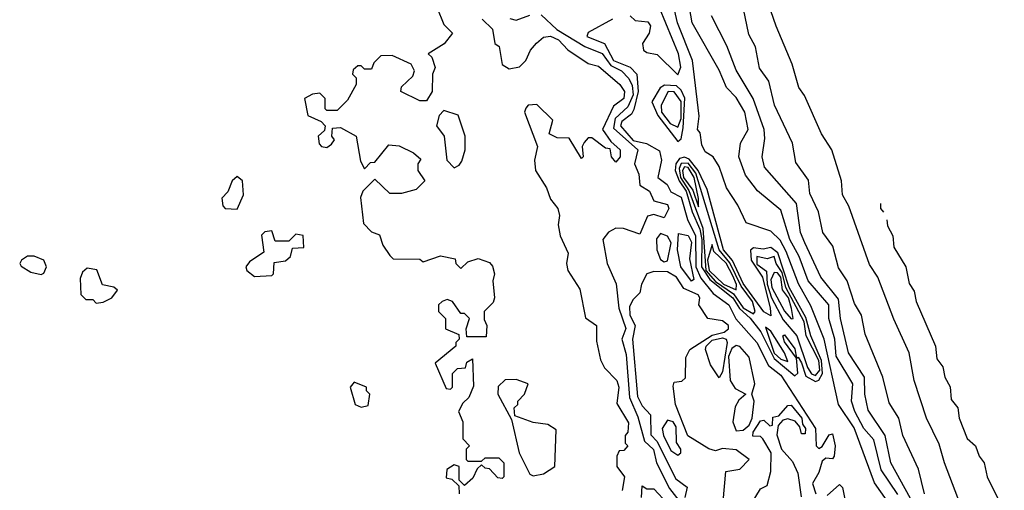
# Model space of a CAD drawing. Extents: x 2889633 to 3052318, y 540750 to 918690.
# Tile 492 of 656: x 3018012 to 3020874, y 774866 to 776234. Entities that reach past the tile are written whole.
import ezdxf

# ---------------------------------------------------------------- set-up
doc = ezdxf.new("R2010")
doc.units = 0

msp = doc.modelspace()

# ---------------------------------------------------------------- linework, layer by layer
at = {"layer": '0CON02XD'}
for points in [[(3019925, 776073.8), (3019934.3, 776095.7), (3019927.5, 776135), (3019853.5, 776313.5)], [(3020533.3, 774835), (3020497, 774887), (3020437.3, 775047.3), (3020392.5, 775115), (3020350, 775305), (3020311.5, 775401.5), (3020275.5, 775465.5), (3020240.2, 775560.2), (3020222.5, 775592.5), (3020195, 775618.8), (3020123.6, 775643.6), (3020100, 775695), (3020066.7, 775745), (3020045, 775807.5), (3020027.5, 775835), (3020005, 775850), (3019995, 775870), (3019990, 775905), (3019982.5, 775915), (3019987, 775953), (3019967.5, 776115), (3019924.4, 776225), (3019905, 776310)], [(3020565, 774853.3), (3020515.8, 774925), (3020495, 775012.5), (3020466.2, 775045), (3020439.2, 775095), (3020430, 775125), (3020433.8, 775175), (3020385.8, 775255.8), (3020381.4, 775305), (3020364.2, 775365), (3020363.8, 775405), (3020304.4, 775474.4), (3020278, 775545), (3020250.8, 775595), (3020225, 775680), (3020156.4, 775736.4), (3020121.7, 775781.7), (3020102.5, 775835), (3020107.5, 775875), (3020130, 775915), (3020120, 775965), (3020095, 776007.5), (3020066.4, 776036.4), (3020045, 776087.5), (3019966.7, 776225), (3019951.2, 776315)], [(3020773.3, 774755), (3020700, 774945), (3020685, 775000), (3020647.5, 775075), (3020612.5, 775185), (3020597.5, 775265), (3020552.7, 775362.7), (3020506.7, 775485), (3020482, 775522), (3020421.7, 775691.7), (3020403.8, 775725), (3020401.2, 775765), (3020372.5, 775855), (3020342.3, 775902.3), (3020293.6, 776013.6), (3020276.4, 776036.4), (3020257.5, 776105), (3020211.2, 776215), (3020180, 776305)], [(3019225, 776270), (3019245, 776220), (3019270, 776195), (3019246.4, 776163.6), (3019200, 776135), (3019210, 776125), (3019220, 776095), (3019212.5, 776075), (3019211.2, 776025), (3019195, 775997.5), (3019175, 775997.5), (3019120, 776025), (3019121.7, 776038.3), (3019155, 776070), (3019160, 776085), (3019150, 776105), (3019095, 776130), (3019061.7, 776128.3), (3019041.7, 776108.3), (3019035, 776090), (3019015, 776090), (3019005, 776100), (3018995, 776100), (3018981.7, 776088.3), (3018980, 776075), (3018990, 776065), (3018990, 776045), (3018965, 776000), (3018935, 775970), (3018905, 775970), (3018900, 775975), (3018900, 776005), (3018885, 776020), (3018863, 776017), (3018840, 776005), (3018850, 775955), (3018888.3, 775938.3), (3018900, 775925), (3018898.3, 775911.7), (3018880, 775895), (3018883, 775873), (3018890, 775865), (3018905, 775862.5), (3018918.3, 775871.7), (3018927.5, 775885), (3018920, 775895), (3018921.7, 775918.3), (3018945, 775920), (3018990, 775895), (3019003, 775823), (3019015, 775800), (3019031.7, 775818.3), (3019045, 775820), (3019085, 775870), (3019115, 775867.5), (3019157, 775847), (3019178.3, 775828.3), (3019170, 775815), (3019170, 775795), (3019190, 775765), (3019165, 775740), (3019121.7, 775728.3), (3019088.3, 775728.3), (3019045, 775770), (3019010, 775735), (3019003, 775717), (3019011.7, 775641.7), (3019035, 775617.5), (3019058.3, 775608.3), (3019068.3, 775578.3), (3019088.3, 775548.3), (3019098.3, 775538.3), (3019175, 775537.5), (3019185, 775530), (3019235, 775547.5), (3019278.3, 775538.3), (3019280, 775525), (3019295, 775510), (3019315, 775530), (3019345, 775540), (3019378.3, 775528.3), (3019387, 775517), (3019392.5, 775495), (3019387.5, 775475), (3019392.5, 775425), (3019388.3, 775411.7), (3019362.5, 775385), (3019362.5, 775362.5), (3019370, 775345), (3019368.3, 775311.7), (3019311.7, 775311.7), (3019310, 775335), (3019320, 775365), (3019305, 775380), (3019295, 775380), (3019270, 775415), (3019255, 775420), (3019240, 775415), (3019230, 775405), (3019230, 775385), (3019250, 775365), (3019250, 775335), (3019288.3, 775318.3), (3019290, 775305), (3019280, 775295), (3019280, 775285), (3019220, 775235), (3019251.7, 775161.7), (3019265, 775160), (3019270, 775165), (3019270, 775205), (3019285, 775220), (3019308.3, 775221.7), (3019311.7, 775238.3), (3019328.3, 775248.3), (3019331.7, 775168.3), (3019317.5, 775135), (3019300.7, 775119.3), (3019287.5, 775095), (3019300, 775065), (3019300, 775015), (3019320, 774995), (3019310, 774985), (3019310, 774955), (3019315, 774950), (3019355, 774950), (3019365, 774960), (3019405, 774960), (3019420, 774945), (3019420, 774905), (3019415, 774900), (3019401.7, 774901.7), (3019378.3, 774928.3), (3019365, 774930), (3019355, 774940), (3019341.7, 774928.3), (3019329.3, 774900.7), (3019305, 774880), (3019290, 774895), (3019290, 774935), (3019275, 774940), (3019253.6, 774926.4), (3019251.7, 774901.7), (3019268.3, 774898.3), (3019288.3, 774878.3), (3019290, 774855)], [(3019437, 776237), (3019455, 776232.5), (3019495, 776246.7)], [(3019528.3, 776248.3), (3019573.8, 776205), (3019655, 776155.6), (3019705, 776136), (3019730.3, 776100.3), (3019761.2, 776085), (3019782.6, 776062.6), (3019792.6, 776042.6), (3019795.4, 776015), (3019779.8, 775980.2), (3019743.4, 775946.6), (3019738.3, 775918.3), (3019808.8, 775855), (3019799.2, 775815), (3019812, 775785), (3019815, 775752.5), (3019842.5, 775735), (3019855, 775707.5), (3019895, 775696.2), (3019898.8, 775685), (3019885, 775657.5), (3019855, 775667.5), (3019837, 775663), (3019815, 775610), (3019767, 775627), (3019745, 775627.5), (3019723.6, 775616.4), (3019707.5, 775595), (3019720, 775525), (3019745.6, 775465.6), (3019754.2, 775395), (3019773.6, 775336.4), (3019762, 775305), (3019775, 775260), (3019784.3, 775135), (3019809.3, 775079.3), (3019828.5, 775008.5), (3019854.4, 774984.4), (3019863.1, 774945), (3019900.6, 774870.6), (3019951.9, 774805)], [(3019786.9, 776245), (3019801.5, 776231.5), (3019837.6, 776227.6), (3019845.6, 776215.6), (3019841.9, 776195), (3019822.5, 776165), (3019825.7, 776145.7), (3019835, 776138), (3019865, 776132.2), (3019925, 776073.8)], [(3020601.7, 774841.7), (3020544, 774945), (3020528, 775025), (3020478.3, 775098.3), (3020468.8, 775145), (3020468, 775195), (3020421.2, 775265), (3020398, 775365), (3020391.7, 775421.7), (3020341.2, 775485), (3020294, 775585), (3020282, 775615), (3020269.7, 775699.7), (3020176.7, 775805), (3020170, 775835), (3020178.3, 775888.3), (3020176, 775915), (3020144, 776005), (3020095, 776087.5), (3020067.7, 776157.7), (3020023.3, 776245)], [(3020642, 774855), (3020625, 774927.5), (3020579.2, 775025), (3020567.5, 775075), (3020539.5, 775119.5), (3020520.8, 775195), (3020469.5, 775319.5), (3020459.2, 775375), (3020438.3, 775408.3), (3020417.5, 775475), (3020392.3, 775512.3), (3020375.8, 775575), (3020346.2, 775615), (3020333.8, 775675), (3020308.8, 775728.8), (3020305, 775767.5), (3020268.3, 775818.3), (3020258, 775875), (3020206, 775985), (3020189.2, 776055), (3020162.7, 776092.7), (3020150.8, 776155), (3020131.2, 776191.2), (3020115.8, 776265)], [(3019356.2, 776235), (3019386.2, 776206.2), (3019393.3, 776165), (3019405.9, 776155.9), (3019415, 776103.3), (3019435, 776091.2), (3019465, 776096.7), (3019483.3, 776115), (3019496.7, 776145), (3019514.1, 776165.9), (3019535, 776183.3), (3019555, 776185.8), (3019578.8, 776175), (3019605.9, 776145.9), (3019665, 776106.7), (3019695, 776098.8), (3019756.7, 776045), (3019770, 776025), (3019768, 776005), (3019738, 775982), (3019706.7, 775915), (3019730, 775880), (3019757.5, 775855), (3019757.5, 775835), (3019745, 775820), (3019732.5, 775835), (3019728.3, 775858.3), (3019715, 775860), (3019675, 775890), (3019665, 775890), (3019653.3, 775876.7), (3019647.5, 775865), (3019650, 775835), (3019645, 775830), (3019609.3, 775889.3), (3019575, 775890), (3019551.7, 775901.7), (3019561.7, 775941.7), (3019515, 775987.5), (3019490, 775985), (3019483.3, 775976.7), (3019480, 775965), (3019517.5, 775865), (3019508.8, 775825), (3019511.2, 775795), (3019544, 775745), (3019555, 775712.5), (3019576.7, 775685), (3019581.2, 775665), (3019577, 775637), (3019583.3, 775605), (3019606.2, 775555), (3019601.4, 775525), (3019605.7, 775505), (3019640.5, 775450.5), (3019656.7, 775366.7), (3019688.8, 775345), (3019689.3, 775299.3), (3019700, 775245), (3019712, 775222), (3019748, 775185), (3019753.8, 775165), (3019748.3, 775118.3), (3019781.7, 775061.7), (3019780, 775035), (3019772.5, 775025), (3019772.5, 775002.5), (3019780, 774995), (3019768.3, 774981.7), (3019755, 774980), (3019747.5, 774965), (3019747.5, 774935), (3019770, 774905), (3019763.3, 774865)], [(3019735.6, 776235), (3019665, 776196.7), (3019661.2, 776185), (3019712, 776165), (3019738.1, 776115), (3019786.2, 776096.2), (3019805.7, 776075.7), (3019810.4, 776025), (3019797.2, 775972.8), (3019790.5, 775959.5), (3019762.2, 775937.8), (3019758.1, 775925), (3019795, 775882.9), (3019834.3, 775874.3), (3019872.3, 775852.3), (3019878.1, 775825), (3019866.7, 775775), (3019893.8, 775755), (3019905, 775733.3), (3019935, 775717.5), (3019952.9, 775652.9), (3019976.3, 775605), (3019977.1, 775515), (3019992.1, 775482.1), (3020027.7, 775437.7), (3020073.3, 775405), (3020094.1, 775364.1), (3020155, 775295.8), (3020188.9, 775228.9), (3020225, 775200.8), (3020325.4, 775045.4), (3020327.5, 774995), (3020335, 774987.5), (3020345, 774992.5), (3020365, 775026.7), (3020375, 775030), (3020382.2, 774995), (3020380, 774965), (3020375, 774956.7), (3020355, 774958.8), (3020345, 774950), (3020335, 774917.5), (3020316.2, 774885), (3020326.7, 774855)], [(3019925, 775880), (3019935, 775887.5), (3019940.7, 775919.3), (3019945.8, 776005.8), (3019935, 776029.2), (3019921.5, 776041.5), (3019886.3, 776043.7), (3019874, 776036), (3019850, 775995), (3019867.1, 775955), (3019925, 775880)], [(3019925, 775921.4), (3019935, 775946.7), (3019935, 775996.2), (3019915, 776024.4), (3019897.5, 776025), (3019876.4, 775985), (3019877.7, 775965), (3019902.5, 775932.5), (3019925, 775921.4)], [(3019275, 775803.3), (3019289.3, 775810.7), (3019297, 775823), (3019306.7, 775855), (3019306.7, 775895), (3019286.7, 775956.7), (3019245, 775970), (3019231.2, 775955), (3019223.8, 775925), (3019246, 775895), (3019253.8, 775825), (3019275, 775803.3)], [(3020325, 775182.2), (3020335, 775185.6), (3020345.2, 775204.8), (3020343, 775243), (3020312.2, 775315), (3020297.6, 775367.6), (3020249.2, 775455), (3020215.9, 775555.9), (3020195, 775571.8), (3020173, 775567), (3020145, 775570.6), (3020136.6, 775563.4), (3020138.6, 775535), (3020170.8, 775485), (3020194, 775395), (3020195, 775372.5), (3020175, 775384.2), (3020115, 775467.3), (3020084, 775534), (3020057.5, 775565), (3020010, 775740), (3019984.1, 775795), (3019958.4, 775828.4), (3019945, 775834.6), (3019930, 775830), (3019919.6, 775815), (3019917.8, 775795), (3019928.6, 775765), (3019949.2, 775735), (3019967, 775675), (3019989.6, 775625), (3019995.2, 775594.8), (3019994.4, 775515), (3020018.3, 775478.3), (3020085, 775425.3), (3020104.5, 775394.5), (3020135.7, 775365.7), (3020166.1, 775326.1), (3020205, 775248.7), (3020265, 775198), (3020274.2, 775205.8), (3020270, 775250), (3020235, 775297.5), (3020230, 775315), (3020235, 775317.5), (3020265, 775276.7), (3020270, 775250), (3020275, 775252.5), (3020285, 775235.8), (3020297.5, 775197.5), (3020325, 775182.2)], [(3020145, 775378.8), (3020150, 775385), (3020141.9, 775415), (3020109.3, 775459.3), (3020076.6, 775526.6), (3020045.3, 775565), (3019977.2, 775787.2), (3019955, 775816.7), (3019935, 775816.2), (3019928.9, 775801.1), (3019933, 775775), (3019956.8, 775736.8), (3019997.7, 775627.7), (3020007, 775505), (3020035, 775472.6), (3020086.7, 775436.7), (3020115, 775395.9), (3020145, 775378.8)], [(3019985, 775690), (3019985.6, 775714.4), (3019972.2, 775775), (3019955, 775803.8), (3019945, 775806.2), (3019939.1, 775795), (3019941.5, 775775), (3019968.7, 775738.7), (3019985, 775690)], [(3018645, 775682.5), (3018662.5, 775725), (3018660, 775765), (3018645, 775777.5), (3018630, 775765), (3018617, 775733), (3018600, 775715), (3018603, 775693), (3018610, 775685), (3018645, 775682.5)], [(3020513.9, 775699), (3020513.8, 775685), (3020523.2, 775674.3)], [(3020532.5, 775651.9), (3020534.2, 775634.2), (3020550, 775605), (3020552.7, 775572.7), (3020588, 775515), (3020597.1, 775467.1), (3020612, 775445), (3020617.5, 775415), (3020674, 775285), (3020678.1, 775248.1), (3020695.8, 775225), (3020700.8, 775195), (3020716.4, 775166.4), (3020720, 775130), (3020738.6, 775105), (3020742.5, 775075), (3020765.8, 775015.8), (3020790, 774995), (3020800.8, 774965), (3020815.8, 774945), (3020824, 774905), (3020874, 774805)], [(3018695, 775487.5), (3018745, 775490), (3018750, 775495), (3018751.7, 775528.3), (3018785, 775532.5), (3018800, 775545), (3018805, 775570), (3018838.3, 775571.7), (3018836.4, 775606.4), (3018815, 775610), (3018795, 775590), (3018755, 775590), (3018745, 775620), (3018725, 775617.5), (3018715, 775607.5), (3018721.7, 775558.3), (3018680.5, 775529.5), (3018670, 775515), (3018672.5, 775505), (3018695, 775487.5)], [(3019885, 775530), (3019895, 775532.5), (3019905.4, 775585), (3019895, 775604.2), (3019875, 775612.5), (3019863.1, 775596.9), (3019864.4, 775564.4), (3019875, 775536.7), (3019885, 775530)], [(3019965, 775474), (3019934.3, 775515), (3019924.5, 775564.5), (3019927.5, 775612.5), (3019955, 775606.2), (3019965, 775586.7), (3019958.8, 775538.8), (3019971.7, 775478.3), (3019965, 775474)], [(3020095, 775448.8), (3020096.1, 775463.9), (3020085, 775489.5), (3020065.5, 775525.5), (3020029.7, 775559.7), (3020025, 775580), (3020011.4, 775535), (3020015.8, 775505), (3020058.2, 775465), (3020095, 775448.8)], [(3018075, 775493.3), (3018083, 775497), (3018090, 775515), (3018082.5, 775535), (3018055, 775546.7), (3018035, 775546.7), (3018017.5, 775535), (3018012.5, 775525), (3018017, 775517), (3018045, 775500), (3018075, 775493.3)], [(3020325, 775199.6), (3020337.6, 775215), (3020335, 775243.1), (3020297.9, 775315), (3020292.2, 775355), (3020238.8, 775455), (3020228.6, 775498.6), (3020210.8, 775525), (3020205, 775545.7), (3020185, 775538.8), (3020155, 775545.6), (3020155, 775523.3), (3020183.1, 775503.1), (3020184.8, 775464.8), (3020197.3, 775425), (3020231.1, 775361.1), (3020270.6, 775315), (3020302.5, 775222.5), (3020313.8, 775203.8), (3020325, 775199.6)], [(3018235, 775410), (3018255, 775412.5), (3018280, 775425), (3018297, 775447), (3018286.4, 775456.4), (3018253.3, 775463.3), (3018236.7, 775506.7), (3018208.3, 775511.7), (3018195, 775500), (3018188.3, 775481.7), (3018190, 775435), (3018205, 775420), (3018225, 775420), (3018235, 775410)], [(3020057.1, 774832.9), (3020065, 774920), (3020105, 774927.5), (3020132.5, 774955), (3020095, 774983.3), (3020055, 774986.7), (3020035, 774980), (3020015, 774985.8), (3019953.9, 775023.9), (3019918.1, 775115), (3019912, 775168), (3019915, 775180), (3019937, 775183), (3019947, 775193), (3019948.3, 775251.7), (3019960, 775275), (3020025, 775316.2), (3020060, 775325), (3020072, 775335), (3020072, 775345), (3020055, 775358.6), (3020012, 775365), (3019986, 775405), (3019988.8, 775425), (3019983.9, 775433.9), (3019942.5, 775452.5), (3019921.2, 775485), (3019895, 775501.2), (3019855, 775501.9), (3019835.5, 775494.5), (3019820, 775465), (3019815, 775440), (3019795, 775420), (3019785, 775400), (3019786, 775375), (3019800.8, 775345), (3019793.1, 775305), (3019808, 775138), (3019821.1, 775111.1), (3019845.7, 775085), (3019846.7, 775026.7), (3019865, 775007.1), (3019885.7, 774965.7), (3019919.2, 774899.2), (3019952.5, 774875), (3019945.6, 774845)], [(3020255, 775364), (3020260, 775365), (3020255.6, 775394.4), (3020246.4, 775425), (3020228.9, 775448.9), (3020224.5, 775485), (3020215, 775498.2), (3020205, 775498.9), (3020195, 775477.5), (3020198.8, 775455), (3020235, 775386), (3020255, 775364)], [(3020245, 775240), (3020235.5, 775265), (3020195, 775328), (3020180, 775340), (3020205, 775264.5), (3020225, 775246.7), (3020245, 775240)], [(3020045, 775192.5), (3020020.2, 775230.2), (3020005.5, 775275), (3020007.5, 775285), (3020025, 775302.1), (3020055, 775309.2), (3020065.8, 775305), (3020068.9, 775295), (3020055, 775210), (3020045, 775192.5)], [(3020095, 775038.8), (3020115, 775040), (3020132.2, 775055), (3020141.2, 775075), (3020147.5, 775125), (3020140, 775145), (3020149.2, 775175), (3020132.4, 775252.4), (3020105, 775284), (3020095, 775286.2), (3020082.2, 775277.8), (3020072.9, 775255), (3020077.3, 775185), (3020091.5, 775161.5), (3020122.5, 775145), (3020102.5, 775127.5), (3020092.2, 775107.8), (3020085.5, 775065), (3020095, 775038.8)], [(3019505, 774907.5), (3019535, 774913.3), (3019567.5, 774935), (3019571.7, 775041.7), (3019547, 775057), (3019505, 775062.5), (3019451.7, 775081.7), (3019450, 775105), (3019460, 775115), (3019460, 775125), (3019480, 775145), (3019490, 775175), (3019455, 775187.5), (3019423, 775187), (3019403, 775167), (3019402.5, 775145), (3019441.7, 775071.7), (3019464, 774975), (3019495, 774912.5), (3019505, 774907.5)], [(3019005, 775107.5), (3019025, 775112.5), (3019030, 775145), (3019020, 775155), (3019020, 775165), (3018985, 775180), (3018972.5, 775165), (3018987.5, 775115), (3019005, 775107.5)], [(3020135, 774820), (3020165, 774870), (3020185, 774880), (3020195, 774920), (3020196.7, 774975), (3020172.5, 775015), (3020165, 775022.5), (3020143.3, 775023.3), (3020144, 775035), (3020165, 775067.5), (3020175, 775070), (3020193, 775053), (3020200, 775055), (3020201.7, 775078.3), (3020218.3, 775081.7), (3020245, 775112.5), (3020255, 775113.3), (3020285.8, 775075), (3020287.5, 775057.5), (3020296.7, 775045), (3020295, 775030), (3020285, 775030), (3020280, 775050), (3020266.2, 775066.2), (3020245, 775073.3), (3020230, 775070), (3020216.4, 775053.6), (3020213, 775027), (3020226.2, 774985), (3020258.9, 774948.9), (3020274.3, 774915), (3020283.6, 774846.4)], [(3019925, 774968), (3019933.8, 774975), (3019934, 774985), (3019921.5, 775005), (3019920.1, 775050.1), (3019911.4, 775065), (3019895, 775070), (3019880, 775045), (3019883.4, 775025), (3019905, 774981.4), (3019925, 774968)], [(3019820, 774845), (3019821.7, 774878.3), (3019835, 774870), (3019855, 774870), (3019895, 774827.5)], [(3020359.2, 774850.8), (3020395, 774882.5), (3020403.8, 774873.8), (3020411.8, 774835)]]:
    msp.add_lwpolyline(points, dxfattribs=at)

doc.saveas('drawing.dxf')
